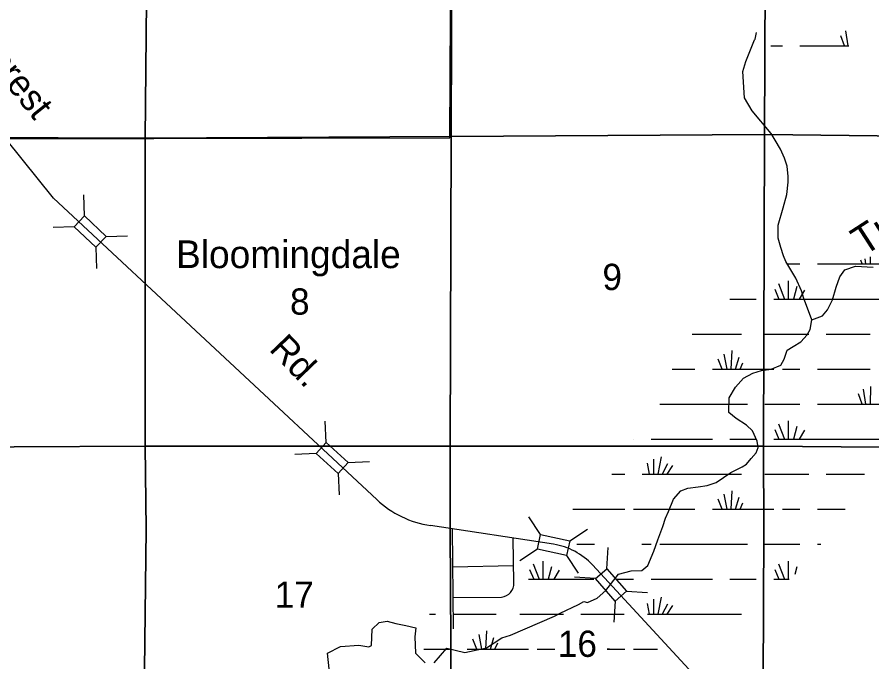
# Model space of a CAD drawing. Extents: x 380424 to 701066, y 1117407 to 1412949.
# Drawn here: x 577750 to 592389, y 1285181 to 1296226 of the extents above; entities that cross this region are included whole.
import ezdxf

# ---------------------------------------------------------------- set-up
doc = ezdxf.new("R2010")
doc.units = 0
for name, color, linetype in [('Bridges and Drawbridges County Highways', 7, 'Continuous'), ('Communities and Subdivisions Names without Post Office', 7, 'Continuous'), ('County Roads Related Text', 7, 'Continuous'), ('County Routes Highway Center Lines', 7, 'Continuous'), ('Lakes and Ponds Text', 7, 'Continuous'), ('Local Roads Paved', 7, 'Continuous'), ('Narrow River Creek and Branch and Slough', 7, 'Continuous'), ('Section Lines', 7, 'Continuous'), ('Section Numbers', 7, 'Continuous'), ('Swamps', 7, 'Continuous')]:
    doc.layers.add(name, color=color, linetype=linetype)

msp = doc.modelspace()

# ---------------------------------------------------------------- linework, layer by layer
at = {"layer": 'Bridges and Drawbridges County Highways'}
for p, q in [((578903, 1292821), (578891, 1293182)), ((578727, 1292634), (578366, 1292623)), ((579276, 1292470), (579638, 1292482)), ((579101, 1292284), (579112, 1291922)), ((583043, 1288941), (583025, 1289302)), ((582871, 1288751), (582509, 1288733)), ((583422, 1288597), (583784, 1288614)), ((583250, 1288407), (583268, 1288045)), ((586713, 1287363), (586516, 1287666)), ((587214, 1287256), (587518, 1287453)), ((586660, 1287112), (586357, 1286915)), ((587849, 1286777), (587872, 1287139)), ((587161, 1287006), (587358, 1286702)), ((587656, 1286608), (587295, 1286632)), ((588187, 1286393), (588548, 1286370)), ((587994, 1286224), (587971, 1285863))]:
    msp.add_line(p, q, dxfattribs=at)
for points in [[(578903, 1292821), (579276, 1292470), (579101, 1292284), (578727, 1292634)], [(583043, 1288941), (583422, 1288597), (583250, 1288407), (582871, 1288751)], [(586713, 1287363), (587214, 1287256), (587161, 1287006), (586660, 1287112)], [(587994, 1286224), (587656, 1286608), (587849, 1286777), (588187, 1286393)]]:
    msp.add_lwpolyline(points, close=True, dxfattribs=at)
at = {"layer": 'County Routes Highway Center Lines'}
msp.add_line((586937, 1287195), (584829, 1287515), dxfattribs=at)
for points in [[(583908, 1287962), (578374, 1293126), (568754, 1305098)], [(596897, 1278886), (591554, 1282639), (591181, 1282965), (587604, 1286841)]]:
    msp.add_lwpolyline(points, dxfattribs=at)
for centre, radius, start, end in [((585088, 1289223), 1727, 226.9045, 261.374), ((586766, 1286068), 1140, 42.7028, 81.374)]:
    msp.add_arc(centre, radius, start, end, dxfattribs=at)
at = {"layer": 'Local Roads Paved'}
for p, q in [((586256, 1286533), (586243, 1287301)), ((585214, 1286284), (586047, 1286290))]:
    msp.add_line(p, q, dxfattribs=at)
for points in [[(577560, 1294139), (585159, 1294158), (585189, 1299434), (599113, 1299440), (599610, 1298785), (601736, 1298192), (603377, 1298218), (603377, 1299511)], [(585203, 1287458), (585219, 1285745)], [(586251, 1286824), (585209, 1286806)]]:
    msp.add_lwpolyline(points, dxfattribs=at)
msp.add_arc((586022, 1286524), 235, 276.0607, 2.3283, dxfattribs=at)
at = {"layer": 'Narrow River Creek and Branch and Slough'}
for points in [[(584892, 1285166), (585110, 1285415), (585419, 1285341), (585791, 1285423), (586054, 1285592), (586197, 1285639), (586951, 1285966), (587052, 1286014), (587363, 1286162), (587458, 1286214), (587521, 1286198), (587685, 1286272), (587833, 1286402), (588049, 1286684), (588265, 1286742), (588450, 1286747), (588550, 1286832), (588656, 1287080), (588724, 1287270), (588809, 1287502), (588856, 1287644), (588904, 1287760), (588993, 1287966), (589115, 1288109), (589236, 1288156), (589416, 1288177), (589569, 1288204), (589722, 1288256), (589975, 1288425), (590165, 1288525), (590244, 1288568), (590323, 1288663), (590408, 1288763), (590439, 1288853), (590423, 1288963), (590344, 1289137), (590244, 1289238), (590065, 1289349), (589938, 1289454), (589943, 1289702), (590054, 1289887), (590191, 1290040), (590349, 1290124), (590497, 1290172), (590666, 1290198), (590830, 1290261), (590888, 1290367), (590940, 1290520), (591041, 1290583), (591173, 1290662), (591278, 1290784), (591331, 1290873), (591363, 1291042), (591357, 1291058), (591357, 1291058), (591225, 1291406), (591183, 1291538), (591088, 1291755), (590914, 1292040), (590877, 1292135), (590830, 1292282), (590782, 1292441), (590782, 1292662), (590872, 1292958), (590930, 1293185), (590956, 1293396), (590956, 1293496), (590940, 1293670), (590893, 1293807), (590824, 1293965), (590735, 1294118), (590661, 1294235), (590339, 1294620), (590207, 1294841), (590179, 1295293), (590228, 1295466), (590377, 1295837), (590389, 1295849), (590414, 1295960)], [(591363, 1291042), (591542, 1291111), (591626, 1291211), (591716, 1291385), (591779, 1291602), (591837, 1291776), (591927, 1291897), (592107, 1291960), (592413, 1291945)], [(583094, 1285065), (583066, 1285328), (583287, 1285447), (583605, 1285466), (583775, 1285438), (583821, 1285461), (583830, 1285742), (583950, 1285857), (584088, 1285880), (584236, 1285839), (584410, 1285802), (584576, 1285765), (584562, 1285613), (584572, 1285332), (584739, 1285166)]]:
    msp.add_lwpolyline(points, dxfattribs=at)
at = {"layer": 'Section Lines'}
for points in [[(579993, 1299451), (579941, 1294154), (575461, 1294169), (574524, 1294138), (574512, 1294137), (574507, 1297806), (574518, 1299417), (575469, 1299449)], [(585202, 1299481), (585185, 1294180), (579941, 1294154), (579993, 1299451), (585202, 1299485)], [(590571, 1299467), (590548, 1294216), (585185, 1294180), (585202, 1299481), (585305, 1299480)], [(595869, 1299453), (595856, 1294150), (590548, 1294216), (590571, 1299467)], [(590548, 1294216), (590534, 1288877), (585164, 1288874), (585185, 1294180)], [(595856, 1294150), (595860, 1288832), (590534, 1288877), (590548, 1294216)], [(579941, 1294154), (579946, 1288874), (575452, 1288856), (574518, 1288848), (574513, 1288848), (574508, 1288853), (574518, 1292379), (574512, 1294133), (574512, 1294137), (574524, 1294138), (575461, 1294169)], [(585185, 1294180), (585164, 1288874), (579946, 1288874), (579941, 1294154)], [(579946, 1288874), (579963, 1287452), (579916, 1283606), (575439, 1283616), (574493, 1283628), (574520, 1287465), (574513, 1288848), (574518, 1288848), (575452, 1288856)], [(585164, 1288874), (585166, 1287442), (585188, 1283568), (579916, 1283606), (579963, 1287452), (579946, 1288874)], [(590534, 1288877), (590539, 1287430), (590521, 1283566), (585188, 1283568), (585166, 1287442), (585164, 1288874)], [(595860, 1288832), (595851, 1287426), (595823, 1283554), (590521, 1283566), (590539, 1287430), (590534, 1288877)]]:
    msp.add_lwpolyline(points, close=True, dxfattribs=at)
at = {"layer": 'Swamps'}
for p, q in [((591920, 1295735), (591854, 1295908)), ((591155, 1295734), (591755, 1295734)), ((592223, 1291998), (592199, 1292060)), ((592285, 1291997), (592271, 1292086)), ((592363, 1291997), (592366, 1292118)), ((591457, 1291997), (592057, 1291997)), ((592057, 1291997), (592807, 1291997)), ((590787, 1291660), (590890, 1291397)), ((590956, 1291708), (590956, 1291397)), ((591101, 1291612), (591047, 1291397)), ((590726, 1291563), (590797, 1291397)), ((591234, 1291551), (591144, 1291397)), ((589957, 1291397), (590407, 1291397)), ((590707, 1291397), (592057, 1291397)), ((592057, 1291397), (592507, 1291397)), ((590557, 1290797), (591307, 1290797)), ((591607, 1290797), (592057, 1290797)), ((592057, 1290797), (592357, 1290797)), ((589908, 1290197), (589861, 1290452)), ((589979, 1290197), (589996, 1290513)), ((589823, 1290198), (589757, 1290369)), ((590055, 1290198), (590114, 1290401)), ((590132, 1290197), (590181, 1290306)), ((589657, 1290197), (590707, 1290197)), ((590857, 1290197), (591157, 1290197)), ((591457, 1290197), (592057, 1290197)), ((592057, 1290197), (592357, 1290197)), ((592285, 1289597), (592246, 1289851)), ((592363, 1289597), (592369, 1289901)), ((592223, 1289598), (592157, 1289771)), ((588757, 1289597), (590257, 1289597)), ((590557, 1289597), (591157, 1289597)), ((591457, 1289597), (592057, 1289597)), ((592057, 1289597), (592807, 1289597)), ((590787, 1289260), (590890, 1288997)), ((590956, 1289308), (590956, 1288997)), ((590726, 1289163), (590797, 1288997)), ((591101, 1289212), (591047, 1288997)), ((591234, 1289151), (591144, 1288997)), ((588607, 1288997), (589657, 1288997)), ((589957, 1288997), (590407, 1288997)), ((590707, 1288997), (592057, 1288997)), ((592057, 1288997), (592507, 1288997)), ((588648, 1288656), (588648, 1288397)), ((588781, 1288692), (588722, 1288397)), ((588539, 1288583), (588577, 1288397)), ((588890, 1288571), (588796, 1288397)), ((588974, 1288547), (588875, 1288398)), ((588457, 1288397), (590157, 1288397)), ((590557, 1288397), (591307, 1288397)), ((591607, 1288397), (592057, 1288397)), ((589979, 1287797), (589996, 1288113)), ((589823, 1287797), (589757, 1287969)), ((589908, 1287797), (589861, 1288052)), ((590055, 1287798), (590114, 1288001)), ((587857, 1287797), (588157, 1287797)), ((588307, 1287797), (589357, 1287797)), ((589657, 1287797), (590707, 1287797)), ((590132, 1287797), (590181, 1287906)), ((590857, 1287797), (591157, 1287797)), ((587336, 1287197), (587639, 1287197)), ((588451, 1287197), (588607, 1287197)), ((588757, 1287197), (590257, 1287197)), ((590557, 1287197), (591157, 1287197)), ((586756, 1286908), (586756, 1286597)), ((590956, 1286908), (590956, 1286597)), ((586526, 1286763), (586597, 1286597)), ((586587, 1286860), (586690, 1286597)), ((586901, 1286812), (586847, 1286597)), ((587034, 1286751), (586944, 1286597)), ((590726, 1286763), (590797, 1286597)), ((590787, 1286860), (590890, 1286597)), ((586507, 1286597), (587627, 1286597)), ((588005, 1286597), (588307, 1286597)), ((588607, 1286597), (589657, 1286597)), ((589957, 1286597), (590407, 1286597)), ((588539, 1286183), (588577, 1285997)), ((588648, 1286256), (588648, 1285997)), ((588781, 1286292), (588722, 1285997)), ((588890, 1286171), (588796, 1285997)), ((588974, 1286147), (588875, 1285998)), ((586357, 1285997), (587107, 1285997)), ((587407, 1285997), (587857, 1285997)), ((587857, 1285997), (588147, 1285997)), ((588544, 1285997), (590157, 1285997)), ((585708, 1285397), (585661, 1285652)), ((585779, 1285397), (585796, 1285713)), ((585855, 1285397), (585914, 1285601)), ((585623, 1285397), (585557, 1285569)), ((585932, 1285397), (585981, 1285506)), ((585457, 1285397), (586507, 1285397)), ((586657, 1285397), (586957, 1285397)), ((587897, 1285397), (587857, 1285397)), ((587857, 1285397), (588157, 1285397))]:
    msp.add_line(p, q, dxfattribs=at)
for points in [[(591983, 1295735), (591943, 1295988)], [(590658, 1295734), (590855, 1295734)], [(591755, 1295734), (591993, 1295734)], [(590934, 1291997), (591157, 1291997)], [(589308, 1290797), (590157, 1290797)], [(588967, 1290197), (589357, 1290197)], [(588305, 1288997), (588307, 1288997)], [(587935, 1288397), (588157, 1288397)], [(592057, 1288397), (592264, 1288397)], [(587268, 1287797), (587857, 1287797)], [(591457, 1287797), (591930, 1287797)], [(591457, 1287197), (591514, 1287197)], [(591101, 1286812), (591068, 1286680)], [(590707, 1286597), (590973, 1286597)], [(584810, 1285997), (584913, 1285997)], [(585216, 1285997), (585957, 1285997)], [(584715, 1285397), (585157, 1285397)], [(588307, 1285397), (588717, 1285397)]]:
    msp.add_lwpolyline(points, dxfattribs=at)

# ---------------------------------------------------------------- texts
at = {"layer": 'Communities and Subdivisions Names without Post Office'}
msp.add_text('Bloomingdale', height=475, rotation=0.0004, dxfattribs=at).set_placement((580472, 1291926))
at = {"layer": 'County Roads Related Text'}
for s, rotation, p in [('Pinecrest', 308.6779, (576482, 1296402)), ('Rd.', 313.8779, (582051, 1290525))]:
    msp.add_text(s, height=450, rotation=rotation, dxfattribs=at).set_placement(p)
at = {"layer": 'Lakes and Ponds Text'}
msp.add_text('Tur', height=500, rotation=32.8289, dxfattribs=at).set_placement((592249, 1292124))
at = {"layer": 'Section Numbers'}
for s, p in [('9', (587774, 1291551)), ('8', (582424, 1291129)), ('17', (582162, 1286108)), ('16', (587010, 1285267))]:
    msp.add_text(s, height=450, dxfattribs=at).set_placement(p)

doc.saveas('drawing.dxf')
